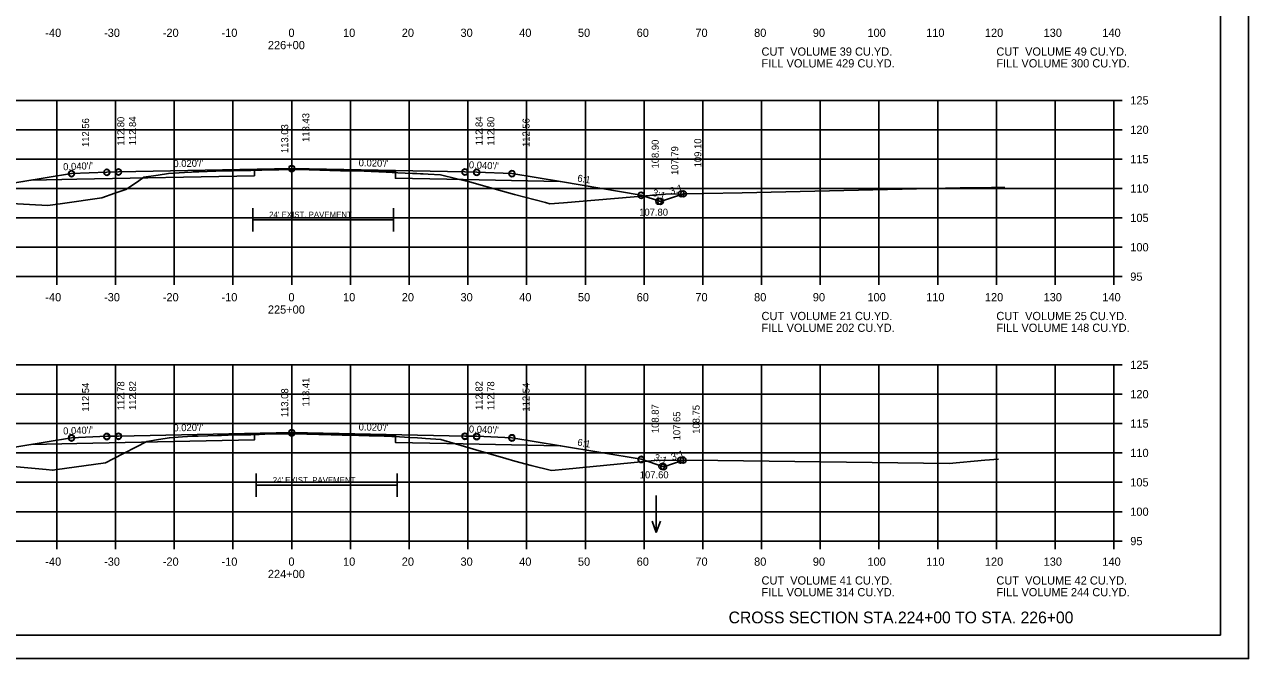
# Model space of a CAD drawing. Extents: x 1175611 to 1176402, y -433344 to -416213.
# Drawn here: x 1175735.5 to 1175943.9, y -423530 to -423422.1 of the extents above; entities that cross this region are included whole.
import ezdxf

# ---------------------------------------------------------------- set-up
doc = ezdxf.new("R2010")
doc.units = 0
for name, color, linetype in [('Default', 7, 'Continuous'), ('R_Alt Surface', 7, 'Continuous'), ('R_Axis', 7, 'Continuous'), ('R_Axis Annot', 7, 'Continuous'), ('R_Border', 7, 'Continuous'), ('R_Draft', 7, 'Continuous'), ('R_Exist Surface', 7, 'Continuous'), ('R_Fin Surface', 7, 'Continuous'), ('R_Grid', 7, 'Continuous'), ('R_No Plot', 7, 'Continuous'), ('R_Water Annot', 7, 'Continuous'), ('R_Xsect Elev', 7, 'Continuous'), ('R_Xsect Slope', 7, 'Continuous')]:
    doc.layers.add(name, color=color, linetype=linetype)

msp = doc.modelspace()

# ---------------------------------------------------------------- linework, layer by layer
at = {"layer": 'R_Alt Surface'}
for p, q in [((1175774.32, -423455.32), (1175798.32, -423455.32)), ((1175774.92, -423500.5), (1175798.92, -423500.5))]:
    msp.add_line(p, q, dxfattribs=at)
for points in [[(1175736.64, -423448.59), (1175744.4, -423448.43), (1175774.62, -423447.83), (1175774.63, -423446.87), (1175780.97, -423446.75), (1175798.62, -423447.09), (1175798.62, -423448.26), (1175807.4, -423448.43), (1175826.69, -423448.82)], [(1175774.32, -423457.32), (1175774.32, -423453.32)], [(1175798.32, -423457.32), (1175798.32, -423453.32)], [(1175736.64, -423493.55), (1175744.4, -423493.39), (1175774.62, -423492.79), (1175774.63, -423491.83), (1175780.97, -423491.71), (1175798.62, -423492.05), (1175798.62, -423493.22), (1175807.4, -423493.39), (1175826.69, -423493.78)], [(1175774.92, -423502.5), (1175774.92, -423498.5)], [(1175798.92, -423502.5), (1175798.92, -423498.5)]]:
    msp.add_lwpolyline(points, dxfattribs=at)
at = {"layer": 'R_Axis'}
for p, q in [((1175920.97, -423465), (1175920.97, -423435)), ((1175922.37, -423435), (1175920.97, -423435)), ((1175922.37, -423440), (1175920.97, -423440)), ((1175922.37, -423445), (1175920.97, -423445)), ((1175922.37, -423450), (1175920.97, -423450)), ((1175922.37, -423455), (1175920.97, -423455)), ((1175922.37, -423460), (1175920.97, -423460)), ((1175640.97, -423465), (1175920.97, -423465)), ((1175740.97, -423466.4), (1175740.97, -423465)), ((1175750.97, -423466.4), (1175750.97, -423465)), ((1175760.97, -423466.4), (1175760.97, -423465)), ((1175770.97, -423466.4), (1175770.97, -423465)), ((1175780.97, -423466.4), (1175780.97, -423465)), ((1175790.97, -423466.4), (1175790.97, -423465)), ((1175800.97, -423466.4), (1175800.97, -423465)), ((1175810.97, -423466.4), (1175810.97, -423465)), ((1175820.97, -423466.4), (1175820.97, -423465)), ((1175830.97, -423466.4), (1175830.97, -423465)), ((1175840.97, -423466.4), (1175840.97, -423465)), ((1175850.97, -423466.4), (1175850.97, -423465)), ((1175860.97, -423466.4), (1175860.97, -423465)), ((1175870.97, -423466.4), (1175870.97, -423465)), ((1175880.97, -423466.4), (1175880.97, -423465)), ((1175890.97, -423466.4), (1175890.97, -423465)), ((1175900.97, -423466.4), (1175900.97, -423465)), ((1175910.97, -423466.4), (1175910.97, -423465)), ((1175920.97, -423466.4), (1175920.97, -423465)), ((1175922.37, -423465), (1175920.97, -423465)), ((1175920.97, -423510), (1175920.97, -423480)), ((1175922.37, -423480), (1175920.97, -423480)), ((1175922.37, -423485), (1175920.97, -423485)), ((1175922.37, -423490), (1175920.97, -423490)), ((1175922.37, -423495), (1175920.97, -423495)), ((1175922.37, -423500), (1175920.97, -423500)), ((1175922.37, -423505), (1175920.97, -423505)), ((1175640.97, -423510), (1175920.97, -423510)), ((1175740.97, -423511.4), (1175740.97, -423510)), ((1175750.97, -423511.4), (1175750.97, -423510)), ((1175760.97, -423511.4), (1175760.97, -423510)), ((1175770.97, -423511.4), (1175770.97, -423510)), ((1175780.97, -423511.4), (1175780.97, -423510)), ((1175790.97, -423511.4), (1175790.97, -423510)), ((1175800.97, -423511.4), (1175800.97, -423510)), ((1175810.97, -423511.4), (1175810.97, -423510)), ((1175820.97, -423511.4), (1175820.97, -423510)), ((1175830.97, -423511.4), (1175830.97, -423510)), ((1175840.97, -423511.4), (1175840.97, -423510)), ((1175850.97, -423511.4), (1175850.97, -423510)), ((1175860.97, -423511.4), (1175860.97, -423510)), ((1175870.97, -423511.4), (1175870.97, -423510)), ((1175880.97, -423511.4), (1175880.97, -423510)), ((1175890.97, -423511.4), (1175890.97, -423510)), ((1175900.97, -423511.4), (1175900.97, -423510)), ((1175910.97, -423511.4), (1175910.97, -423510)), ((1175920.97, -423511.4), (1175920.97, -423510)), ((1175922.37, -423510), (1175920.97, -423510))]:
    msp.add_line(p, q, dxfattribs=at)
at = {"layer": 'R_Border'}
for q in [(1175939.15, -423320.54), (1175622.97, -423526)]:
    msp.add_line((1175939.15, -423526), q, dxfattribs=at)
at = {"layer": 'R_Exist Surface'}
for points in [[(1175721.72, -423451.95), (1175739.44, -423452.87), (1175741.96, -423452.53), (1175748.61, -423451.6), (1175750.85, -423450.82), (1175752.73, -423450.19), (1175754.68, -423448.84), (1175755.78, -423448.09), (1175758.21, -423447.76), (1175760.01, -423447.47), (1175762.73, -423447.29), (1175763.93, -423447.21), (1175764.16, -423447.19), (1175765.16, -423447.15), (1175766.55, -423447.12), (1175768.02, -423447.08), (1175769.33, -423447.02), (1175771.02, -423446.97), (1175772.41, -423446.96), (1175774, -423446.93), (1175774.76, -423446.9), (1175775.62, -423446.87), (1175775.9, -423446.86), (1175776.62, -423446.84), (1175778.79, -423446.82), (1175781.4, -423446.79), (1175784.08, -423446.85), (1175787.48, -423446.92), (1175789.29, -423446.97), (1175793.28, -423447.08), (1175794.48, -423447.11), (1175797.08, -423447.23), (1175799.04, -423447.31), (1175801.56, -423447.44), (1175802.27, -423447.47), (1175802.88, -423447.51), (1175803.38, -423447.52), (1175804.19, -423447.57), (1175806.32, -423447.68), (1175809.11, -423448.36), (1175811.24, -423448.88), (1175816.87, -423450.46), (1175818.93, -423451.01), (1175824.21, -423452.39), (1175824.92, -423452.61), (1175827.23, -423452.43), (1175844.63, -423450.94), (1175857.66, -423450.76), (1175894.79, -423449.87), (1175900.15, -423449.83), (1175902.43, -423449.81)], [(1175722.29, -423496.3), (1175739.16, -423497.82), (1175740.26, -423497.92), (1175740.32, -423497.91), (1175740.63, -423497.87), (1175749.27, -423496.68), (1175750.55, -423496.02), (1175756.29, -423493.04), (1175758.27, -423492.73), (1175760.15, -423492.41), (1175762.35, -423492.27), (1175764.07, -423492.17), (1175764.1, -423492.17), (1175765.02, -423492.14), (1175768.32, -423492.03), (1175769.02, -423492.01), (1175771.32, -423491.93), (1175773.32, -423491.91), (1175774.01, -423491.9), (1175775.44, -423491.84), (1175775.83, -423491.82), (1175775.96, -423491.82), (1175776.37, -423491.8), (1175780.2, -423491.77), (1175781.42, -423491.76), (1175787.69, -423491.92), (1175789.57, -423491.96), (1175790.65, -423491.99), (1175794.17, -423492.07), (1175795.38, -423492.11), (1175799.3, -423492.27), (1175801, -423492.36), (1175802.38, -423492.44), (1175803.13, -423492.48), (1175803.77, -423492.54), (1175806.36, -423492.69), (1175806.92, -423492.86), (1175812.33, -423494.45), (1175817.44, -423495.97), (1175818.96, -423496.43), (1175821.73, -423497.13), (1175825.19, -423497.99), (1175827.65, -423497.76), (1175843.4, -423496.24), (1175853.54, -423496.27), (1175892.95, -423496.79), (1175899, -423496.26), (1175901.33, -423496.09)]]:
    msp.add_lwpolyline(points, dxfattribs=at)
at = {"layer": 'R_Fin Surface'}
for points in [[(1175715.35, -423451.8), (1175717.38, -423452.48), (1175721.47, -423451.12), (1175735.2, -423448.83), (1175743.47, -423447.45), (1175749.47, -423447.21), (1175751.47, -423447.17), (1175780.97, -423446.58), (1175810.47, -423447.17), (1175812.47, -423447.21), (1175818.47, -423447.45), (1175826.75, -423448.83), (1175840.47, -423451.12), (1175843.76, -423452.21), (1175847.69, -423450.9)], [(1175713.02, -423496.31), (1175716.9, -423497.6), (1175721.47, -423496.08), (1175735.2, -423493.79), (1175743.47, -423492.41), (1175749.47, -423492.17), (1175751.47, -423492.13), (1175780.97, -423491.54), (1175810.47, -423492.13), (1175812.47, -423492.17), (1175818.47, -423492.41), (1175826.75, -423493.79), (1175840.47, -423496.08), (1175844.31, -423497.36), (1175847.61, -423496.25)]]:
    msp.add_lwpolyline(points, dxfattribs=at)
at = {"layer": 'R_Grid'}
for p, q in [((1175640.97, -423435), (1175920.97, -423435)), ((1175740.97, -423465), (1175740.97, -423435)), ((1175750.97, -423465), (1175750.97, -423435)), ((1175760.97, -423465), (1175760.97, -423435)), ((1175770.97, -423465), (1175770.97, -423435)), ((1175780.97, -423465), (1175780.97, -423435)), ((1175790.97, -423465), (1175790.97, -423435)), ((1175800.97, -423465), (1175800.97, -423435)), ((1175810.97, -423465), (1175810.97, -423435)), ((1175820.97, -423465), (1175820.97, -423435)), ((1175830.97, -423465), (1175830.97, -423435)), ((1175840.97, -423465), (1175840.97, -423435)), ((1175850.97, -423465), (1175850.97, -423435)), ((1175860.97, -423465), (1175860.97, -423435)), ((1175870.97, -423465), (1175870.97, -423435)), ((1175880.97, -423465), (1175880.97, -423435)), ((1175890.97, -423465), (1175890.97, -423435)), ((1175900.97, -423465), (1175900.97, -423435)), ((1175910.97, -423465), (1175910.97, -423435)), ((1175920.97, -423465), (1175920.97, -423435)), ((1175640.97, -423440), (1175920.97, -423440)), ((1175640.97, -423445), (1175920.97, -423445)), ((1175640.97, -423450), (1175920.97, -423450)), ((1175640.97, -423455), (1175920.97, -423455)), ((1175640.97, -423460), (1175920.97, -423460)), ((1175640.97, -423465), (1175920.97, -423465)), ((1175640.97, -423480), (1175920.97, -423480)), ((1175740.97, -423510), (1175740.97, -423480)), ((1175750.97, -423510), (1175750.97, -423480)), ((1175760.97, -423510), (1175760.97, -423480)), ((1175770.97, -423510), (1175770.97, -423480)), ((1175780.97, -423510), (1175780.97, -423480)), ((1175790.97, -423510), (1175790.97, -423480)), ((1175800.97, -423510), (1175800.97, -423480)), ((1175810.97, -423510), (1175810.97, -423480)), ((1175820.97, -423510), (1175820.97, -423480)), ((1175830.97, -423510), (1175830.97, -423480)), ((1175840.97, -423510), (1175840.97, -423480)), ((1175850.97, -423510), (1175850.97, -423480)), ((1175860.97, -423510), (1175860.97, -423480)), ((1175870.97, -423510), (1175870.97, -423480)), ((1175880.97, -423510), (1175880.97, -423480)), ((1175890.97, -423510), (1175890.97, -423480)), ((1175900.97, -423510), (1175900.97, -423480)), ((1175910.97, -423510), (1175910.97, -423480)), ((1175920.97, -423510), (1175920.97, -423480)), ((1175640.97, -423485), (1175920.97, -423485)), ((1175640.97, -423490), (1175920.97, -423490)), ((1175640.97, -423495), (1175920.97, -423495)), ((1175640.97, -423500), (1175920.97, -423500)), ((1175640.97, -423505), (1175920.97, -423505)), ((1175640.97, -423510), (1175920.97, -423510))]:
    msp.add_line(p, q, dxfattribs=at)
at = {"layer": 'R_No Plot'}
msp.add_line((1175610.57, -423529.98), (1175943.91, -423529.98), dxfattribs=at)
msp.add_lwpolyline([(1175610.57, -423316.65), (1175943.91, -423316.65), (1175943.91, -423529.99), (1175610.57, -423529.99)], close=True, dxfattribs=at)
for centre in [(1175743.47, -423447.45), (1175743.47, -423447.51), (1175749.47, -423447.21), (1175749.47, -423447.27), (1175751.47, -423447.17), (1175751.47, -423447.23), (1175780.97, -423446.58), (1175780.97, -423446.64), (1175810.47, -423447.17), (1175810.47, -423447.23), (1175812.47, -423447.21), (1175812.47, -423447.27), (1175818.47, -423447.45), (1175818.47, -423447.51), (1175840.47, -423451.12), (1175840.47, -423451.18), (1175847.3, -423450.9), (1175847.69, -423450.9), (1175847.69, -423450.9), (1175843.47, -423452.18), (1175843.76, -423452.21), (1175843.76, -423452.21), (1175743.47, -423492.41), (1175743.47, -423492.49), (1175749.47, -423492.17), (1175749.47, -423492.25), (1175751.47, -423492.13), (1175751.47, -423492.21), (1175780.97, -423491.54), (1175780.97, -423491.62), (1175810.47, -423492.13), (1175810.47, -423492.21), (1175812.47, -423492.17), (1175812.47, -423492.25), (1175818.47, -423492.41), (1175818.47, -423492.49), (1175840.47, -423496.08), (1175840.47, -423496.15), (1175843.99, -423497.32), (1175844.31, -423497.36), (1175844.31, -423497.36), (1175847.2, -423496.25), (1175847.61, -423496.25), (1175847.61, -423496.25)]:
    msp.add_circle(centre, 0.5, dxfattribs=at)
at = {"layer": 'R_Water Annot'}
for p, q in [((1175843.06, -423502.24), (1175843.06, -423508.52)), ((1175843.06, -423508.52), (1175842.36, -423506.6)), ((1175843.06, -423508.52), (1175843.76, -423506.6))]:
    msp.add_line(p, q, dxfattribs=at)

# ---------------------------------------------------------------- texts
at = {"layer": 'Default'}
for s, p in [('CUT  VOLUME 39 CU.YD.', (1175860.97, -423427.4)), ('CUT  VOLUME 49 CU.YD.', (1175900.97, -423427.4)), ('FILL VOLUME 429 CU.YD.', (1175860.97, -423429.4)), ('FILL VOLUME 300 CU.YD.', (1175900.97, -423429.4)), ('CUT  VOLUME 21 CU.YD.', (1175860.97, -423472.4)), ('CUT  VOLUME 25 CU.YD.', (1175900.97, -423472.4)), ('FILL VOLUME 202 CU.YD.', (1175860.97, -423474.4)), ('FILL VOLUME 148 CU.YD.', (1175900.97, -423474.4)), ('CUT  VOLUME 41 CU.YD.', (1175860.97, -423517.4)), ('CUT  VOLUME 42 CU.YD.', (1175900.97, -423517.4)), ('FILL VOLUME 314 CU.YD.', (1175860.97, -423519.4)), ('FILL VOLUME 244 CU.YD.', (1175900.97, -423519.4))]:
    msp.add_text(s, height=1.4, dxfattribs=at).set_placement(p)
at = {"layer": 'R_Alt Surface'}
for p in [(1175777.13, -423454.94), (1175777.74, -423500.12)]:
    msp.add_text("24' EXIST. PAVEMENT", height=1, dxfattribs=at).set_placement(p)
at = {"layer": 'R_Axis Annot'}
for s, p in [('-40', (1175739.01, -423424.2)), ('-30', (1175749.01, -423424.2)), ('-20', (1175759.01, -423424.2)), ('-10', (1175769.01, -423424.2)), ('0', (1175780.41, -423424.2)), ('10', (1175789.71, -423424.2)), ('20', (1175799.71, -423424.2)), ('30', (1175809.71, -423424.2)), ('40', (1175819.71, -423424.2)), ('50', (1175829.71, -423424.2)), ('60', (1175839.71, -423424.2)), ('70', (1175849.71, -423424.2)), ('80', (1175859.71, -423424.2)), ('90', (1175869.71, -423424.2)), ('100', (1175879.01, -423424.2)), ('110', (1175889.01, -423424.2)), ('120', (1175899.01, -423424.2)), ('130', (1175909.01, -423424.2)), ('140', (1175919.01, -423424.2)), ('226+00', (1175776.91, -423426.3)), ('125', (1175923.77, -423435.7)), ('120', (1175923.77, -423440.7)), ('115', (1175923.77, -423445.7)), ('110', (1175923.77, -423450.7)), ('105', (1175923.77, -423455.7)), ('100', (1175923.77, -423460.7)), ('95', (1175923.77, -423465.7)), ('-40', (1175739.01, -423469.2)), ('-30', (1175749.01, -423469.2)), ('-20', (1175759.01, -423469.2)), ('-10', (1175769.01, -423469.2)), ('0', (1175780.41, -423469.2)), ('10', (1175789.71, -423469.2)), ('20', (1175799.71, -423469.2)), ('30', (1175809.71, -423469.2)), ('40', (1175819.71, -423469.2)), ('50', (1175829.71, -423469.2)), ('60', (1175839.71, -423469.2)), ('70', (1175849.71, -423469.2)), ('80', (1175859.71, -423469.2)), ('90', (1175869.71, -423469.2)), ('100', (1175879.01, -423469.2)), ('110', (1175889.01, -423469.2)), ('120', (1175899.01, -423469.2)), ('130', (1175909.01, -423469.2)), ('140', (1175919.01, -423469.2)), ('225+00', (1175776.91, -423471.3)), ('125', (1175923.77, -423480.7)), ('120', (1175923.77, -423485.7)), ('115', (1175923.77, -423490.7)), ('110', (1175923.77, -423495.7)), ('105', (1175923.77, -423500.7)), ('100', (1175923.77, -423505.7)), ('95', (1175923.77, -423510.7)), ('-40', (1175739.01, -423514.2)), ('-30', (1175749.01, -423514.2)), ('-20', (1175759.01, -423514.2)), ('-10', (1175769.01, -423514.2)), ('0', (1175780.41, -423514.2)), ('10', (1175789.71, -423514.2)), ('20', (1175799.71, -423514.2)), ('30', (1175809.71, -423514.2)), ('40', (1175819.71, -423514.2)), ('50', (1175829.71, -423514.2)), ('60', (1175839.71, -423514.2)), ('70', (1175849.71, -423514.2)), ('80', (1175859.71, -423514.2)), ('90', (1175869.71, -423514.2)), ('100', (1175879.01, -423514.2)), ('110', (1175889.01, -423514.2)), ('120', (1175899.01, -423514.2)), ('130', (1175909.01, -423514.2)), ('140', (1175919.01, -423514.2)), ('224+00', (1175776.91, -423516.3))]:
    msp.add_text(s, height=1.4, dxfattribs=at).set_placement(p)
at = {"layer": 'R_Draft'}
msp.add_text('CROSS SECTION STA.224+00 TO STA. 226+00', height=2, dxfattribs=at).set_placement((1175855.37, -423524))
at = {"layer": 'R_Xsect Elev'}
for s, p in [('112.56', (1175746.47, -423442.94)), ('112.80', (1175752.47, -423442.7)), ('112.84', (1175754.47, -423442.66)), ('113.43', (1175783.97, -423442.07)), ('112.84', (1175813.47, -423442.66)), ('112.80', (1175815.47, -423442.7)), ('112.56', (1175821.47, -423442.94)), ('113.03', (1175780.37, -423443.97)), ('108.90', (1175843.47, -423446.6)), ('107.79', (1175846.79, -423447.71)), ('109.10', (1175850.73, -423446.4)), ('113.41', (1175783.97, -423487.1)), ('112.54', (1175746.47, -423487.97)), ('112.78', (1175752.47, -423487.73)), ('112.82', (1175754.47, -423487.69)), ('113.08', (1175780.37, -423488.92)), ('112.82', (1175813.47, -423487.69)), ('112.78', (1175815.47, -423487.73)), ('112.54', (1175821.47, -423487.97)), ('108.87', (1175843.47, -423491.63)), ('107.65', (1175847.14, -423492.86)), ('108.75', (1175850.44, -423491.75))]:
    msp.add_text(s, height=1.2, rotation=90, dxfattribs=at).set_placement(p)
for s, p in [('107.80', (1175840.14, -423454.64)), ('107.60', (1175840.24, -423499.32))]:
    msp.add_text(s, height=1.2, dxfattribs=at).set_placement(p)
at = {"layer": 'R_Xsect Slope'}
for s, rotation, p in [("0.020'/'", 1.1458, (1175760.83, -423446.38)), ("0.020'/'", 358.8542, (1175792.36, -423446.21)), ("0.040'/'", 2.2906, (1175742.07, -423446.91)), ("0.040'/'", 357.7094, (1175811.12, -423446.56)), ('6:1', 350.5377, (1175829.55, -423448.79)), ('3:1', 341.5651, (1175842.27, -423451.19)), ('3:1', 18.4349, (1175845.57, -423451.08)), ("0.040'/'", 2.2906, (1175742.07, -423491.87)), ("0.020'/'", 1.1458, (1175760.83, -423491.34)), ("0.020'/'", 358.8542, (1175792.36, -423491.17)), ("0.040'/'", 357.7094, (1175811.12, -423491.52)), ('6:1', 350.5377, (1175829.55, -423493.75)), ('3:1', 18.4349, (1175845.8, -423496.33)), ('3:1', 341.5651, (1175842.55, -423496.24))]:
    msp.add_text(s, height=1.2, rotation=rotation, dxfattribs=at).set_placement(p)

doc.saveas('drawing.dxf')
